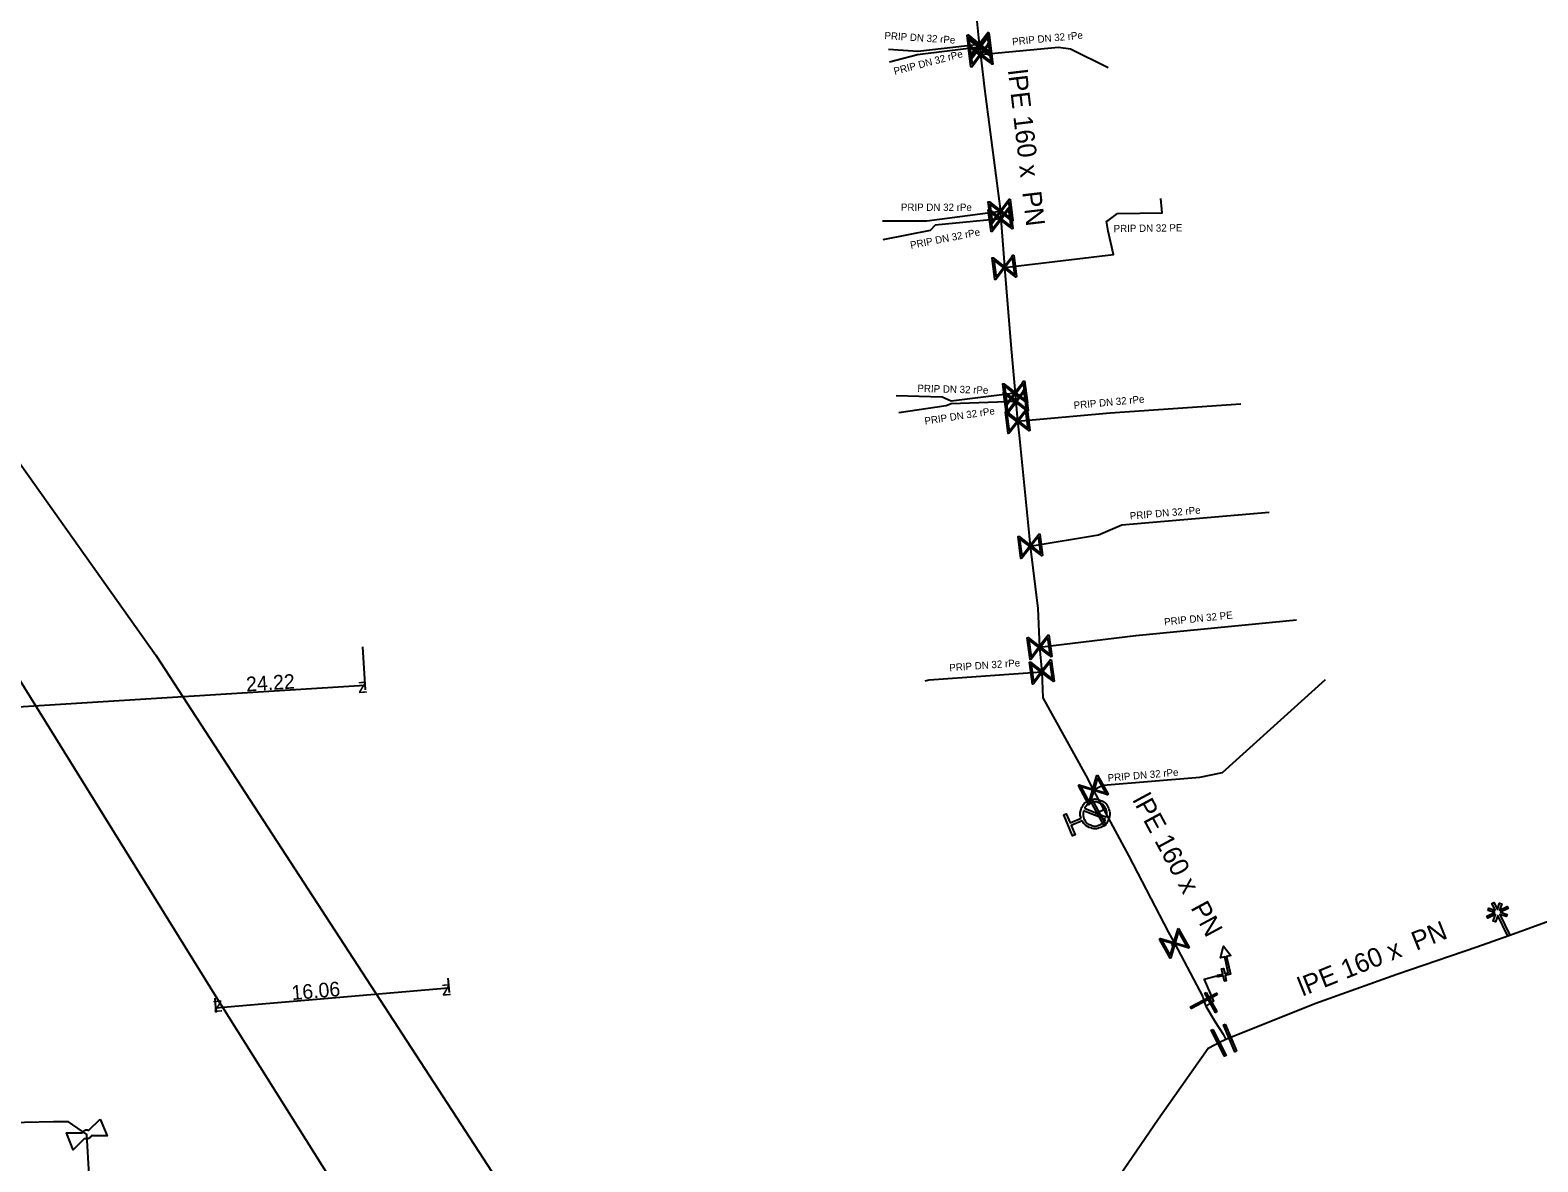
# Model space of a CAD drawing. Extents: x -643544 to -637295, y -1119190 to -1111715.
# Drawn here: x -641064.3 to -640960.9, y -1114723.8 to -1114646.2 of the extents above; entities that cross this region are included whole.
import ezdxf

# ---------------------------------------------------------------- set-up
doc = ezdxf.new("R2010")
doc.units = 0
for name, color, linetype in [('Default', 7, 'Continuous'), ('VP Hydrant', 7, 'Continuous'), ('VP Kótování', 7, 'Continuous'), ('VP Lomový bod', 7, 'Continuous'), ('VP Popis přípojky', 7, 'Continuous'), ('VP Přípojka', 7, 'Continuous'), ('VP Změna materiálu', 7, 'Continuous'), ('VP Řad', 7, 'Continuous'), ('VP Řad - popis', 7, 'Continuous'), ('VP Šoupě', 7, 'Continuous')]:
    doc.layers.add(name, color=color, linetype=linetype)

msp = doc.modelspace()

# ---------------------------------------------------------------- linework, layer by layer
at = {"layer": 'Default'}
for points in [[(-640992.2, -1114700.27), (-640992.32, -1114699.93), (-640992.18, -1114699.59), (-640992.02, -1114699.21), (-640991.64, -1114699.05), (-640991.25, -1114698.89), (-640990.87, -1114699.04), (-640990.49, -1114699.2), (-640990.33, -1114699.58), (-640990.17, -1114699.96), (-640990.32, -1114700.35), (-640990.48, -1114700.73), (-640990.86, -1114700.89), (-640991.24, -1114701.05), (-640991.63, -1114700.9), (-640991.97, -1114700.76), (-640992.13, -1114700.44)], [(-640990.47, -1114700.19), (-640990.39, -1114699.92), (-640990.5, -1114699.66), (-640990.63, -1114699.35), (-640990.94, -1114699.22), (-640991.26, -1114699.09), (-640991.57, -1114699.22), (-640991.83, -1114699.34), (-640991.97, -1114699.58)], [(-640992.03, -1114699.75), (-640992.11, -1114700.02), (-640992, -1114700.29), (-640991.87, -1114700.6), (-640991.56, -1114700.73), (-640991.25, -1114700.85), (-640990.94, -1114700.72), (-640990.67, -1114700.61), (-640990.53, -1114700.36)], [(-641060.73, -1114721.85), (-641060.71, -1114721.8), (-641060.68, -1114721.76), (-641060.63, -1114721.69), (-641060.55, -1114721.66), (-641060.47, -1114721.63), (-641060.39, -1114721.64), (-641060.33, -1114721.65), (-641060.29, -1114721.67)], [(-641060.13, -1114722.05), (-641060.15, -1114722.1), (-641060.18, -1114722.14), (-641060.24, -1114722.21), (-641060.32, -1114722.24), (-641060.39, -1114722.27), (-641060.47, -1114722.26), (-641060.53, -1114722.25), (-641060.58, -1114722.23)]]:
    msp.add_open_spline(points, degree=3, dxfattribs=at)
at = {"layer": 'VP Hydrant'}
for points in [[(-640992.13, -1114700.44), (-640992.89, -1114700.76), (-640992.62, -1114701.4), (-640992.79, -1114701.47), (-640993.4, -1114700.03), (-640993.23, -1114699.96), (-640992.96, -1114700.59), (-640992.2, -1114700.27)], [(-640990.53, -1114700.36), (-640992.03, -1114699.75)], [(-640991.97, -1114699.58), (-640990.47, -1114700.19)], [(-640982.35, -1114710.92), (-640982.11, -1114710.87), (-640982.35, -1114709.77), (-640982.65, -1114709.84), (-640982.44, -1114709.03), (-640981.92, -1114709.68), (-640982.23, -1114709.75), (-640981.96, -1114710.97), (-640982.33, -1114711.05), (-640982.25, -1114711.41), (-640982.37, -1114711.44), (-640982.45, -1114711.07), (-640982.81, -1114711.15), (-640982.84, -1114711.03), (-640982.48, -1114710.95), (-640982.56, -1114710.59), (-640982.43, -1114710.56), (-640982.35, -1114710.92)]]:
    msp.add_lwpolyline(points, dxfattribs=at)
at = {"layer": 'VP Kótování'}
for points in [[(-641041.51, -1114688.5), (-641041.33, -1114691.46)], [(-641041.35, -1114691.16), (-641065.52, -1114692.66)], [(-641035.65, -1114711.23), (-641035.57, -1114712.21)], [(-641051.65, -1114712.61), (-641051.57, -1114713.59)], [(-641035.6, -1114711.91), (-641051.6, -1114713.29)]]:
    msp.add_lwpolyline(points, dxfattribs=at)
at = {"layer": 'VP Lomový bod'}
for points in [[(-641060.29, -1114721.67), (-641059.51, -1114720.9)], [(-641059.51, -1114720.9), (-641059.04, -1114722.06), (-641060.13, -1114722.05)], [(-641060.58, -1114722.23), (-641061.36, -1114723), (-641061.83, -1114721.84), (-641060.73, -1114721.85)]]:
    msp.add_lwpolyline(points, dxfattribs=at)
at = {"layer": 'VP Přípojka'}
for points in [[(-640999.19, -1114647.2), (-641003.4, -1114647.67), (-641005.43, -1114647.54)], [(-640999.17, -1114647.37), (-641003.43, -1114647.91), (-641005.36, -1114648.41)], [(-640999.11, -1114647.88), (-640993.76, -1114647.37), (-640992.93, -1114647.49), (-640990.35, -1114648.76)], [(-640997.47, -1114662.48), (-640989.99, -1114661.59), (-640990.34, -1114659.99), (-640990.47, -1114659.32), (-640990.34, -1114659.26), (-640989.71, -1114658.78), (-640986.64, -1114658.74), (-640986.73, -1114657.76)], [(-640997.73, -1114658.64), (-641002.79, -1114659.31), (-641004.11, -1114659.32), (-641005.84, -1114659.32)], [(-640997.72, -1114659.15), (-641002.21, -1114659.59), (-641002.57, -1114659.95), (-641005.8, -1114660.58)], [(-640996.73, -1114671.11), (-641001.11, -1114671.65), (-641001.73, -1114671.38), (-641004.89, -1114671.3)], [(-640996.68, -1114671.68), (-641001.13, -1114671.85), (-641001.47, -1114671.98), (-641004.71, -1114672.46)], [(-640996.56, -1114673.03), (-640990.22, -1114672.46), (-640981.24, -1114671.83)], [(-640995.69, -1114681.6), (-640991.02, -1114680.83), (-640989.41, -1114680.14), (-640979.3, -1114679.27)], [(-640995.06, -1114688.53), (-640988.44, -1114687.72), (-640977.43, -1114686.66)], [(-641002.9, -1114690.83), (-641002.64, -1114690.77), (-640994.9, -1114690.22)], [(-640991.37, -1114698.32), (-640990.68, -1114698), (-640984.05, -1114697.45), (-640982.5, -1114697.12), (-640975.44, -1114690.74)], [(-640990.65, -1114699.68), (-640991.04, -1114699.87), (-640991.25, -1114699.97)], [(-640986, -1114708.99), (-640985.8, -1114708.84)]]:
    msp.add_lwpolyline(points, dxfattribs=at)
at = {"layer": 'VP Změna materiálu'}
msp.add_lwpolyline([(-640963.78, -1114706.59), (-640964.02, -1114706.11), (-640963.88, -1114706.04), (-640963.64, -1114706.52), (-640963.49, -1114706.08), (-640963.34, -1114706.13), (-640963.49, -1114706.57), (-640962.97, -1114706.31), (-640962.91, -1114706.45), (-640963.43, -1114706.71), (-640962.98, -1114706.86), (-640963.03, -1114707.01), (-640963.47, -1114706.86), (-640962.78, -1114708.28), (-640962.92, -1114708.35), (-640963.62, -1114706.93), (-640963.77, -1114707.37), (-640963.92, -1114707.32), (-640963.76, -1114706.87), (-640964.29, -1114707.13), (-640964.36, -1114706.99), (-640963.84, -1114706.74), (-640964.28, -1114706.59), (-640964.23, -1114706.44), (-640963.78, -1114706.59)], dxfattribs=at)
at = {"layer": 'VP Řad'}
for points in [[(-640999.49, -1114644.23), (-640999.19, -1114647.2), (-640999.17, -1114647.37), (-640999.11, -1114647.88), (-640998.83, -1114650.23), (-640998.05, -1114656.18), (-640997.73, -1114658.64), (-640997.72, -1114659.15), (-640997.49, -1114662.12), (-640997.47, -1114662.48), (-640997, -1114668.07), (-640996.73, -1114671.11), (-640996.68, -1114671.68), (-640996.56, -1114673.03), (-640996.45, -1114674.01), (-640995.87, -1114679.95), (-640995.69, -1114681.6), (-640995.18, -1114685.87), (-640995.06, -1114688.53), (-640994.9, -1114690.22), (-640994.84, -1114692.01), (-640991.87, -1114697.33), (-640991.37, -1114698.32), (-640990.65, -1114699.68), (-640988.96, -1114702.81), (-640986.2, -1114708.1), (-640985.8, -1114708.84), (-640983.86, -1114712.52), (-640983.78, -1114712.79), (-640983.65, -1114713.15), (-640983.01, -1114714.24), (-640982.46, -1114715.07), (-640982.27, -1114715.45)], [(-641077.68, -1114658.12), (-641055.7, -1114689.08), (-641027.09, -1114733.04), (-641024.15, -1114737.88), (-641021.42, -1114748.25), (-641013.95, -1114775.65), (-641011.48, -1114784.72), (-641005.25, -1114807.26), (-640997.29, -1114832.97), (-640988.83, -1114861.33), (-640973.29, -1114910.93), (-640959.26, -1114916.2), (-640912.22, -1114930.89), (-640899.63, -1114934.51), (-640857.11, -1114948.26)], [(-641065.7, -1114689.7), (-641051.68, -1114712.31), (-641035.9, -1114737.41), (-641033.61, -1114744.59), (-641026.7, -1114760.49), (-641021.12, -1114776.57), (-641016.52, -1114788.82), (-641010.79, -1114809.73), (-641003, -1114834.87), (-641001.64, -1114840.44), (-640992.94, -1114861.78), (-640973.39, -1114916.06), (-640960.29, -1114920), (-640913.58, -1114933.88), (-640900.91, -1114937.08), (-640731.32, -1114995.57), (-640701.28, -1114995.57)], [(-640930.4, -1114696.14), (-640940.23, -1114700.3), (-640945.74, -1114701.94), (-640947.73, -1114702.84), (-640962.85, -1114708.32)], [(-640962.85, -1114708.32), (-640965.05, -1114709.11), (-640970.55, -1114710.99), (-640976.17, -1114713), (-640982.27, -1114715.45)], [(-640982.82, -1114711.12), (-640982.98, -1114711.11), (-640983.75, -1114711.32), (-640983.13, -1114712.81), (-640983.24, -1114712.88), (-640983.31, -1114712.91), (-640983.38, -1114712.97), (-640983.65, -1114713.15)], [(-640982.27, -1114715.45), (-640982.76, -1114715.67), (-640983, -1114715.81), (-640983.48, -1114716.05), (-640986.92, -1114720.93), (-640990.18, -1114725.71), (-640990.4, -1114726.16), (-640991.29, -1114729.42), (-640992.23, -1114735.28), (-640993.04, -1114741.2), (-640993.71, -1114747.19), (-640996.09, -1114749.41)], [(-641044.14, -1114906.5), (-641044.12, -1114905.83), (-641044.12, -1114902.96), (-641044.4, -1114897.47), (-641048.25, -1114872.49), (-641049.78, -1114861.35), (-641051.38, -1114840.52), (-641053, -1114821.43), (-641053.19, -1114815.83), (-641054.18, -1114808.29), (-641054.95, -1114796.76), (-641056.5, -1114781.87), (-641056.59, -1114777.96), (-641058.14, -1114761.22), (-641058.49, -1114751.6), (-641059.62, -1114733.97), (-641060.27, -1114724.74), (-641060.43, -1114721.95), (-641061.68, -1114721.1), (-641062.72, -1114721.1), (-641076.66, -1114721.4)]]:
    msp.add_lwpolyline(points, dxfattribs=at)
at = {"layer": 'VP Šoupě'}
for points in [[(-640998.54, -1114646.36), (-640998.35, -1114647.85), (-640998.42, -1114647.86), (-640998.51, -1114647.77), (-640999.18, -1114647.26), (-640999.77, -1114648.03), (-640999.84, -1114648.04), (-641000.03, -1114646.55), (-640999.96, -1114646.54), (-640999.2, -1114647.14), (-640998.68, -1114646.47), (-640998.61, -1114646.37), (-640998.54, -1114646.36)], [(-640998.52, -1114646.53), (-640998.33, -1114648.02), (-640998.39, -1114648.03), (-640998.49, -1114647.95), (-640999.16, -1114647.44), (-640999.75, -1114648.21), (-640999.82, -1114648.21), (-641000.01, -1114646.73), (-640999.94, -1114646.72), (-640999.18, -1114647.31), (-640998.66, -1114646.65), (-640998.59, -1114646.54), (-640998.52, -1114646.53)], [(-640998.46, -1114647.04), (-640998.27, -1114648.53), (-640998.33, -1114648.54), (-640998.43, -1114648.46), (-640999.1, -1114647.95), (-640999.69, -1114648.72), (-640999.76, -1114648.72), (-640999.95, -1114647.24), (-640999.88, -1114647.23), (-640999.11, -1114647.82), (-640998.6, -1114647.16), (-640998.53, -1114647.05), (-640998.46, -1114647.04)], [(-640999.76, -1114647.88), (-640999.25, -1114647.21), (-640999.92, -1114646.7), (-640999.76, -1114647.88)], [(-640999.74, -1114648.05), (-640999.23, -1114647.38), (-640999.9, -1114646.87), (-640999.74, -1114648.05)], [(-640999.68, -1114648.56), (-640999.17, -1114647.89), (-640999.83, -1114647.38), (-640999.68, -1114648.56)], [(-640998.62, -1114646.53), (-640999.13, -1114647.19), (-640998.46, -1114647.7), (-640998.62, -1114646.53)], [(-640998.59, -1114646.7), (-640999.11, -1114647.37), (-640998.44, -1114647.88), (-640998.59, -1114646.7)], [(-640998.53, -1114647.21), (-640999.04, -1114647.88), (-640998.38, -1114648.39), (-640998.53, -1114647.21)], [(-640997.08, -1114657.8), (-640996.89, -1114659.29), (-640996.96, -1114659.3), (-640997.05, -1114659.21), (-640997.72, -1114658.7), (-640998.31, -1114659.47), (-640998.38, -1114659.48), (-640998.57, -1114657.99), (-640998.5, -1114657.98), (-640997.74, -1114658.58), (-640997.22, -1114657.91), (-640997.15, -1114657.81), (-640997.08, -1114657.8)], [(-640997.08, -1114658.34), (-640996.89, -1114659.82), (-640996.96, -1114659.83), (-640997.05, -1114659.75), (-640997.72, -1114659.24), (-640998.31, -1114660.01), (-640998.38, -1114660.02), (-640998.57, -1114658.53), (-640998.5, -1114658.52), (-640997.74, -1114659.11), (-640997.22, -1114658.45), (-640997.15, -1114658.34), (-640997.08, -1114658.34)], [(-640998.3, -1114659.32), (-640997.79, -1114658.65), (-640998.46, -1114658.14), (-640998.3, -1114659.32)], [(-640998.3, -1114659.85), (-640997.79, -1114659.18), (-640998.46, -1114658.67), (-640998.3, -1114659.85)], [(-640997.16, -1114657.97), (-640997.67, -1114658.63), (-640997, -1114659.14), (-640997.16, -1114657.97)], [(-640997.16, -1114658.5), (-640997.67, -1114659.17), (-640997, -1114659.68), (-640997.16, -1114658.5)], [(-640996.82, -1114661.64), (-640996.63, -1114663.13), (-640996.7, -1114663.14), (-640996.79, -1114663.05), (-640997.46, -1114662.54), (-640998.05, -1114663.31), (-640998.12, -1114663.32), (-640998.31, -1114661.83), (-640998.24, -1114661.82), (-640997.48, -1114662.42), (-640996.96, -1114661.75), (-640996.89, -1114661.65), (-640996.82, -1114661.64)], [(-640998.04, -1114663.16), (-640997.53, -1114662.49), (-640998.2, -1114661.98), (-640998.04, -1114663.16)], [(-640996.9, -1114661.81), (-640997.41, -1114662.47), (-640996.74, -1114662.98), (-640996.9, -1114661.81)], [(-640996.08, -1114670.27), (-640995.89, -1114671.76), (-640995.96, -1114671.77), (-640996.05, -1114671.69), (-640996.72, -1114671.18), (-640997.31, -1114671.94), (-640997.38, -1114671.95), (-640997.57, -1114670.47), (-640997.5, -1114670.46), (-640996.74, -1114671.05), (-640996.22, -1114670.39), (-640996.15, -1114670.28), (-640996.08, -1114670.27)], [(-640996.03, -1114670.84), (-640995.84, -1114672.33), (-640995.9, -1114672.34), (-640996, -1114672.26), (-640996.67, -1114671.75), (-640997.26, -1114672.52), (-640997.33, -1114672.52), (-640997.52, -1114671.04), (-640997.45, -1114671.03), (-640996.69, -1114671.62), (-640996.17, -1114670.96), (-640996.1, -1114670.85), (-640996.03, -1114670.84)], [(-640997.3, -1114671.79), (-640996.79, -1114671.12), (-640997.46, -1114670.61), (-640997.3, -1114671.79)], [(-640997.25, -1114672.36), (-640996.74, -1114671.69), (-640997.41, -1114671.18), (-640997.25, -1114672.36)], [(-640996.16, -1114670.44), (-640996.67, -1114671.11), (-640996, -1114671.62), (-640996.16, -1114670.44)], [(-640996.1, -1114671.01), (-640996.62, -1114671.68), (-640995.95, -1114672.19), (-640996.1, -1114671.01)], [(-640995.91, -1114672.19), (-640995.72, -1114673.68), (-640995.79, -1114673.69), (-640995.88, -1114673.6), (-640996.55, -1114673.09), (-640997.14, -1114673.86), (-640997.21, -1114673.87), (-640997.4, -1114672.38), (-640997.33, -1114672.37), (-640996.57, -1114672.97), (-640996.05, -1114672.3), (-640995.98, -1114672.2), (-640995.91, -1114672.19)], [(-640997.13, -1114673.71), (-640996.62, -1114673.04), (-640997.29, -1114672.53), (-640997.13, -1114673.71)], [(-640995.99, -1114672.36), (-640996.5, -1114673.02), (-640995.83, -1114673.53), (-640995.99, -1114672.36)], [(-640995.04, -1114680.76), (-640994.85, -1114682.25), (-640994.92, -1114682.26), (-640995.01, -1114682.17), (-640995.68, -1114681.66), (-640996.27, -1114682.43), (-640996.34, -1114682.44), (-640996.53, -1114680.95), (-640996.46, -1114680.94), (-640995.7, -1114681.54), (-640995.18, -1114680.87), (-640995.11, -1114680.77), (-640995.04, -1114680.76)], [(-640996.26, -1114682.28), (-640995.75, -1114681.61), (-640996.42, -1114681.1), (-640996.26, -1114682.28)], [(-640995.12, -1114680.93), (-640995.63, -1114681.59), (-640994.96, -1114682.1), (-640995.12, -1114680.93)], [(-640994.41, -1114687.69), (-640994.22, -1114689.18), (-640994.29, -1114689.19), (-640994.38, -1114689.1), (-640995.05, -1114688.59), (-640995.64, -1114689.36), (-640995.71, -1114689.37), (-640995.9, -1114687.88), (-640995.83, -1114687.87), (-640995.07, -1114688.47), (-640994.55, -1114687.8), (-640994.48, -1114687.7), (-640994.41, -1114687.69)], [(-640994.49, -1114687.86), (-640995, -1114688.52), (-640994.33, -1114689.03), (-640994.49, -1114687.86)], [(-640995.63, -1114689.21), (-640995.12, -1114688.54), (-640995.79, -1114688.03), (-640995.63, -1114689.21)], [(-640994.25, -1114689.38), (-640994.06, -1114690.87), (-640994.13, -1114690.88), (-640994.22, -1114690.79), (-640994.89, -1114690.28), (-640995.48, -1114691.05), (-640995.55, -1114691.06), (-640995.74, -1114689.57), (-640995.67, -1114689.56), (-640994.91, -1114690.16), (-640994.39, -1114689.49), (-640994.32, -1114689.39), (-640994.25, -1114689.38)], [(-640995.47, -1114690.9), (-640994.96, -1114690.23), (-640995.63, -1114689.72), (-640995.47, -1114690.9)], [(-640994.33, -1114689.55), (-640994.84, -1114690.21), (-640994.17, -1114690.72), (-640994.33, -1114689.55)], [(-640991.07, -1114697.3), (-640990.35, -1114698.62), (-640990.41, -1114698.66), (-640990.53, -1114698.61), (-640991.34, -1114698.37), (-640991.62, -1114699.3), (-640991.67, -1114699.34), (-640992.39, -1114698.02), (-640992.33, -1114697.98), (-640991.4, -1114698.27), (-640991.16, -1114697.46), (-640991.12, -1114697.34), (-640991.07, -1114697.3)], [(-640991.66, -1114699.16), (-640991.42, -1114698.35), (-640992.23, -1114698.11), (-640991.66, -1114699.16)], [(-640991.07, -1114697.49), (-640991.31, -1114698.29), (-640990.51, -1114698.53), (-640991.07, -1114697.49)], [(-640990.61, -1114700.78), (-640991.58, -1114699.02), (-640991.47, -1114698.96), (-640990.5, -1114700.72), (-640990.61, -1114700.78)], [(-640985.51, -1114707.82), (-640984.78, -1114709.13), (-640984.84, -1114709.17), (-640984.96, -1114709.13), (-640985.77, -1114708.89), (-640986.04, -1114709.83), (-640986.09, -1114709.86), (-640986.82, -1114708.55), (-640986.76, -1114708.51), (-640985.83, -1114708.79), (-640985.6, -1114707.98), (-640985.56, -1114707.85), (-640985.51, -1114707.82)], [(-640985.51, -1114708), (-640985.74, -1114708.81), (-640984.94, -1114709.04), (-640985.51, -1114708)], [(-640986.09, -1114709.68), (-640985.85, -1114708.87), (-640986.66, -1114708.64), (-640986.09, -1114709.68)], [(-640982.86, -1114712.38), (-640984.64, -1114713.31), (-640984.7, -1114713.2), (-640982.92, -1114712.27), (-640982.86, -1114712.38)], [(-640983.63, -1114712.22), (-640982.9, -1114713.53), (-640982.99, -1114713.58), (-640983.71, -1114712.27), (-640983.63, -1114712.22)], [(-640983.16, -1114714.75), (-640982.25, -1114716.53), (-640982.36, -1114716.59), (-640983.27, -1114714.81), (-640983.16, -1114714.75)], [(-640982.32, -1114714.38), (-640981.54, -1114716.23), (-640981.66, -1114716.28), (-640982.44, -1114714.43), (-640982.32, -1114714.38)]]:
    msp.add_lwpolyline(points, dxfattribs=at)

# ---------------------------------------------------------------- texts
at = {"layer": 'VP Kótování'}
for s, rotation, p in [('24.22', 3.5484, (-641049.47, -1114691.57)), ('z', 3.5484, (-641041.81, -1114691.69)), ('16.06', 4.9189, (-641046.34, -1114712.74)), ('z', 4.9189, (-641036.05, -1114712.45)), ('z', 184.9189, (-641051.14, -1114712.75))]:
    msp.add_text(s, height=1, rotation=rotation, dxfattribs=at).set_placement(p)
at = {"layer": 'VP Popis přípojky'}
for s, rotation, p in [('PRIP DN 32 rPe', 356.2814, (-641005.71, -1114646.82)), ('PRIP DN 32 rPe', 5.4888, (-640996.91, -1114647.25)), ('PRIP DN 32 rPe', 14.6499, (-641004.99, -1114649.28)), ('PRIP DN 32 rPe', 359.9244, (-641004.57, -1114658.6)), ('PRIP DN 32 rPe', 11.023, (-641003.88, -1114661.21)), ('PRIP DN 32 PE', 0.7651, (-640989.97, -1114660.07)), ('PRIP DN 32 rPe', 358.4613, (-641003.44, -1114671.02)), ('PRIP DN 32 rPe', 5.1374, (-640992.69, -1114672.19)), ('PRIP DN 32 rPe', 8.484, (-641002.91, -1114673.27)), ('PRIP DN 32 rPe', 4.8954, (-640988.84, -1114679.78)), ('PRIP DN 32 PE', 5.913, (-640986.48, -1114687.05)), ('PRIP DN 32 rPe', 4.0646, (-641001.23, -1114690.19)), ('PRIP DN 32 rPe', 4.7422, (-640990.36, -1114697.75))]:
    msp.add_text(s, height=0.5, rotation=rotation, dxfattribs=at).set_placement(p)
at = {"layer": 'VP Řad - popis'}
for rotation, p in [(276.758, (-640997.23, -1114648.97)), (298.3662, (-640988.71, -1114699)), (21.8823, (-640977.01, -1114712.5))]:
    msp.add_text('lPE 160 x  PN ', height=1.3, rotation=rotation, dxfattribs=at).set_placement(p)

doc.saveas('drawing.dxf')
